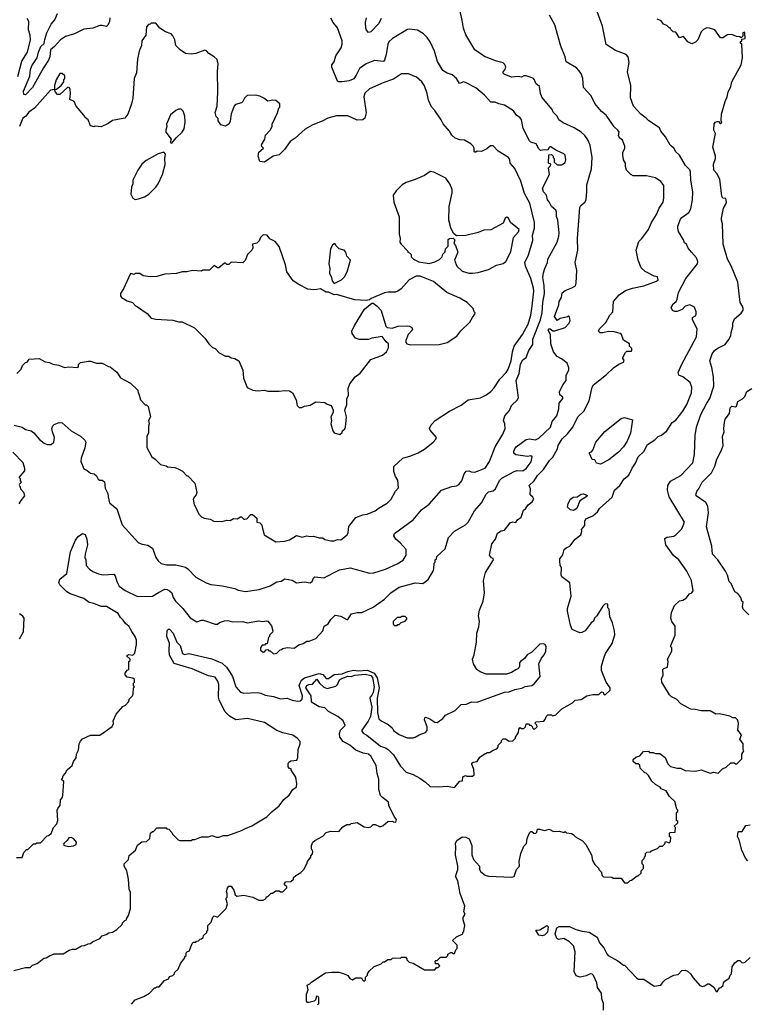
# Model space of a CAD drawing. Extents: x 1793424 to 1900092, y 321114 to 470632.
# Tile 281 of 292: x 1878734 to 1885099, y 426607 to 435220. Entities that reach past the tile are written whole.
import ezdxf

# ---------------------------------------------------------------- set-up
doc = ezdxf.new("R2010")
doc.units = 0

msp = doc.modelspace()

# ---------------------------------------------------------------- linework, layer by layer
at = {"layer": '0CON05XD'}
for points in [[(1879948.3, 430208.3), (1880005, 430238), (1880025, 430235.8), (1880043.8, 430225), (1880066, 430205), (1880076.2, 430165), (1880096.2, 430135), (1880160.8, 430070.8), (1880225, 429987.5), (1880285, 429952.5), (1880325, 429966.7), (1880343, 429967), (1880445, 429933.3), (1880465, 429932.5), (1880483, 429947), (1880525, 429962.5), (1880555, 429963.3), (1880595, 429953.8), (1880685, 429956.2), (1880725, 429943.8), (1880825, 429962.5), (1880855, 429956.7), (1880895, 429962.5), (1880905, 429957.5), (1880937, 429917), (1880950, 429875), (1880947, 429863), (1880920, 429835), (1880920, 429825), (1880910, 429815), (1880898.3, 429761.7), (1880885, 429760), (1880875, 429750), (1880855, 429750), (1880840, 429725), (1880840, 429705), (1880865, 429687.5), (1880875, 429690), (1880891.7, 429708.3), (1880905, 429710), (1880915, 429700), (1880925, 429700), (1880955, 429672.5), (1880985, 429677.5), (1881011.7, 429708.3), (1881025, 429710), (1881035, 429720), (1881075, 429727.5), (1881135, 429722.5), (1881175, 429752.5), (1881215, 429763.3), (1881245, 429782.5), (1881266.4, 429783.6), (1881325, 429807.5), (1881387.5, 429875), (1881397.5, 429915), (1881432.5, 429935), (1881455, 429972.5), (1881495, 430012.5), (1881545, 430001.2), (1881595, 429973.3), (1881605, 429972.5), (1881613.3, 429986.7), (1881637.5, 430022.5), (1881685, 430033.3), (1881726.4, 430033.6), (1881825, 430082.5), (1881925, 430152.5), (1881980, 430205), (1882055, 430256), (1882195, 430293.3), (1882261.7, 430288.3), (1882306.4, 430323.6), (1882350, 430395), (1882357.5, 430415), (1882360, 430465), (1882370, 430475), (1882370, 430495), (1882380, 430505), (1882382.5, 430525), (1882455, 430590), (1882485, 430690), (1882537.5, 430745), (1882635, 430801.2), (1882656.8, 430823.2), (1882713.8, 430925), (1882773.8, 430995), (1882815, 431070), (1882835, 431090), (1882875, 431100), (1882896.7, 431115), (1882931.7, 431188.3), (1882951.2, 431208.8), (1883061.2, 431268.8), (1883085, 431276.2), (1883135, 431274), (1883163.3, 431295), (1883207.9, 431352.1), (1883217, 431397), (1883205, 431406.2), (1883175, 431400), (1883075, 431412.5), (1883057.5, 431427.5), (1883056.7, 431445), (1883065, 431467.5), (1883077.5, 431485), (1883165, 431547.5), (1883195, 431553.3), (1883245, 431544), (1883275, 431558.8), (1883378.8, 431655), (1883392, 431705), (1883433.8, 431755), (1883450, 431815), (1883453.3, 431865), (1883486.7, 431905), (1883485, 431917.5), (1883458.3, 431938.3), (1883456.7, 431965), (1883486.2, 432025), (1883513.8, 432065), (1883515, 432110), (1883536.7, 432155), (1883536.7, 432175), (1883523.3, 432215), (1883475, 432252.5), (1883435, 432273.8), (1883404.5, 432314.5), (1883380.8, 432385), (1883376.4, 432466.4), (1883356.7, 432505), (1883365, 432516.7), (1883375, 432516.7), (1883398.3, 432498.3), (1883415, 432497.5), (1883505, 432526.7), (1883538.6, 432561.4), (1883548.8, 432585), (1883545, 432620), (1883535, 432630), (1883525, 432620), (1883463, 432607), (1883435, 432590), (1883413.3, 432625), (1883450, 432725), (1883453.3, 432755), (1883475, 432790), (1883479.3, 432830.7), (1883505, 432850), (1883565, 432873.8), (1883595, 432893.3), (1883602.5, 432915), (1883606.7, 433025), (1883593.3, 433095), (1883618, 433205), (1883612.5, 433305), (1883634.1, 433575.9), (1883644.3, 433595.7), (1883678.8, 433625), (1883688.8, 433645), (1883696.4, 433716.4), (1883694, 433775), (1883737.5, 433915), (1883742.9, 434015), (1883725, 434122.5), (1883705, 434170), (1883676.8, 434206.8), (1883646.2, 434235), (1883583.8, 434275), (1883488.7, 434318.7), (1883450, 434345), (1883436.7, 434375), (1883401.7, 434411.7), (1883392.5, 434435), (1883301.7, 434541.7), (1883288.8, 434575), (1883280, 434635), (1883250.7, 434660.7), (1883237.5, 434695), (1883225, 434707.5), (1883165, 434727.5), (1883145, 434727.5), (1883125, 434717.5), (1883095, 434722.5), (1883035, 434717.5), (1882973, 434743), (1882963, 434753), (1882963.3, 434765), (1882978.3, 434781.7), (1882986.7, 434805), (1882978.3, 434828.3), (1882965, 434842.5), (1882905, 434857.5), (1882799.3, 434899.3), (1882715, 434957.5), (1882636.1, 435086.1), (1882616.2, 435145), (1882606.2, 435215), (1882583.3, 435305)], [(1878681.7, 426901.7), (1878785, 426930), (1878825, 426930), (1878845, 426950), (1878887, 426963), (1878945, 427010), (1878965, 427012.5), (1878995, 427032.5), (1879035, 427047.5), (1879115, 427050), (1879168.3, 427081.7), (1879195, 427090), (1879225, 427090), (1879275, 427120), (1879301.7, 427121.7), (1879333, 427137), (1879355, 427140), (1879370, 427155), (1879435, 427182.5), (1879455, 427207.5), (1879491.7, 427218.3), (1879515, 427232.5), (1879545, 427237.5), (1879585, 427260), (1879630, 427305), (1879635, 427320), (1879655, 427340), (1879670, 427345), (1879670, 427355), (1879687, 427383), (1879703.3, 427445), (1879702.5, 427585), (1879693.3, 427615), (1879687, 427703), (1879672.5, 427775), (1879647.5, 427815), (1879647.5, 427835), (1879686.1, 427873.9), (1879690.7, 427909.3), (1879747.5, 427955), (1879765, 428000), (1879803, 428027), (1879845, 428030), (1879871.7, 428058.3), (1879880, 428105), (1879895, 428120), (1879905, 428120), (1879935, 428150), (1880015, 428150), (1880021.7, 428141.7), (1880038.3, 428138.3), (1880065, 428110), (1880070, 428095), (1880120, 428045), (1880135, 428040), (1880235, 428040), (1880245, 428050), (1880265, 428050), (1880325, 428072.5), (1880385, 428072.5), (1880415, 428082.5), (1880455, 428070), (1880475, 428070), (1880517, 428083), (1880556.1, 428083.9), (1880675, 428126.7), (1880710, 428145), (1880765, 428167.5), (1880895, 428247.5), (1880942.5, 428295), (1881005, 428342.5), (1881045, 428397.5), (1881093, 428437), (1881123.6, 428486.4), (1881155, 428510), (1881160, 428535), (1881150, 428595), (1881110, 428655), (1881108.3, 428668.3), (1881095, 428670), (1881083, 428683), (1881083, 428713), (1881087.5, 428725), (1881105, 428736.7), (1881158.3, 428741.7), (1881167.5, 428765), (1881170, 428835), (1881187.5, 428885), (1881187.5, 428905), (1881162.5, 428935), (1881125, 428960), (1881035, 428982), (1880985, 429001.2), (1880875, 429071.2), (1880725.9, 429105.9), (1880625, 429096.9), (1880568.6, 429128.6), (1880528.9, 429168.9), (1880479.1, 429269.1), (1880473.1, 429295), (1880476, 429405), (1880468, 429435), (1880445, 429468), (1880385, 429481.4), (1880242.4, 429542.4), (1880087, 429587), (1880045, 429660), (1880041.2, 429705), (1880046.2, 429765), (1880021.2, 429825), (1880023.6, 429876.4), (1880035, 429890), (1880045, 429890), (1880076.7, 429855), (1880110, 429775), (1880136.7, 429745), (1880157.5, 429675), (1880175, 429666.7), (1880215, 429676), (1880415, 429628), (1880505, 429590.8), (1880542, 429555), (1880578.8, 429505), (1880595.8, 429475), (1880626, 429385), (1880665, 429338), (1880695, 429327.5), (1880815, 429335.7), (1880845, 429329.4), (1880881.9, 429311.9), (1880955, 429300.5), (1881015, 429279.5), (1881075, 429284.3), (1881117, 429267), (1881165, 429259.2), (1881188.3, 429261.7), (1881205, 429276.7), (1881209.5, 429305), (1881177.9, 429395), (1881198.7, 429441.3), (1881226.5, 429463.5), (1881355, 429501.2), (1881385, 429493.1), (1881415, 429458.5), (1881435, 429457.3), (1881485, 429491.9), (1881555, 429498), (1881605, 429519.5), (1881655, 429529.1), (1881695, 429523.5), (1881775, 429529.3), (1881834.3, 429504.3), (1881862.6, 429462.6), (1881878.9, 429375), (1881861.1, 429285), (1881865, 429160), (1881875, 429103.3), (1881895, 429086.7), (1881957.5, 429055), (1881992.5, 429025), (1882005, 429002.5), (1882055, 428966.7), (1882125, 428937.5), (1882175, 428937.5), (1882195, 428943.3), (1882230, 428965), (1882285, 428983.3), (1882297.7, 429002.3), (1882298.8, 429035), (1882276.7, 429095), (1882278.3, 429111.7), (1882285, 429117.5), (1882322.5, 429105), (1882365, 429073.8), (1882386.4, 429073.6), (1882435, 429107.5), (1882460, 429135), (1882545, 429177.5), (1882595, 429230), (1882641.7, 429231.7), (1882687, 429253), (1882735, 429251.2), (1882975, 429336.7), (1883015, 429341.2), (1883065, 429360), (1883127, 429373), (1883155, 429386.2), (1883213.9, 429396.1), (1883237.7, 429412.3), (1883286.7, 429475), (1883276.7, 429585), (1883297.5, 429635), (1883322.5, 429665), (1883337.5, 429695), (1883340, 429735), (1883330, 429755), (1883315, 429760), (1883285, 429757.5), (1883215, 429687.5), (1883172.5, 429665), (1883149.3, 429630.7), (1883113.9, 429606.1), (1883107.5, 429595), (1883107.5, 429565), (1883097.5, 429545), (1883075, 429532.5), (1883035, 429510), (1882993.6, 429496.4), (1882815, 429496), (1882762.5, 429515), (1882733.8, 429535), (1882704, 429585), (1882696, 429625), (1882710, 429665), (1882730, 429775), (1882732.5, 429855), (1882751.7, 429908.3), (1882756.7, 429955), (1882747.5, 430005), (1882757.5, 430055), (1882788.8, 430135), (1882801.2, 430205), (1882791.2, 430315), (1882808.6, 430385), (1882878.8, 430495), (1882876.4, 430506.4), (1882861.2, 430511.2), (1882843.8, 430535), (1882863.8, 430635), (1882896.7, 430675), (1882915, 430727.5), (1882945, 430747.5), (1882976.4, 430753.6), (1883025, 430820), (1883045, 430827.5), (1883075, 430822.5), (1883087.5, 430845), (1883120.9, 430869.1), (1883140.7, 430929.3), (1883158, 430942), (1883182.5, 430975), (1883217.6, 431002.4), (1883230.8, 431025), (1883224.1, 431044.1), (1883200, 431065), (1883201.2, 431115), (1883192, 431145), (1883235, 431186), (1883265, 431233.8), (1883315.5, 431284.5), (1883370, 431365), (1883397.3, 431392.7), (1883437.5, 431465), (1883444.1, 431495.9), (1883478.8, 431555), (1883525, 431596.2), (1883573.8, 431655), (1883616.7, 431745), (1883670, 431795), (1883716, 431885), (1883743.3, 432005), (1883753.9, 432026.1), (1883867.5, 432115), (1883927.5, 432175), (1883973.9, 432206.1), (1884017.5, 432225), (1884021.7, 432241.7), (1884010, 432255), (1884010, 432265), (1884035, 432310), (1884045, 432320), (1884085, 432320), (1884090, 432325), (1884090, 432345), (1884070, 432365), (1884070, 432385), (1884017, 432417), (1883997.5, 432465), (1883987.5, 432475), (1883935, 432488.8), (1883885, 432493.3), (1883835, 432480), (1883810.7, 432480.7), (1883797.5, 432495), (1883805, 432516.7), (1883860.2, 432569.8), (1883895.8, 432635), (1883924.3, 432665), (1883930, 432755), (1883977, 432813), (1884035, 432852.5), (1884095, 432872.5), (1884195, 432893.3), (1884305, 432932.5), (1884320, 432945), (1884315, 432970), (1884285, 432977.5), (1884205, 433017.5), (1884169.3, 433049.3), (1884143.3, 433115), (1884127.5, 433205), (1884151.7, 433278.3), (1884177.5, 433305), (1884233.8, 433385), (1884260, 433445), (1884303.8, 433515), (1884327.3, 433572.7), (1884362, 433625), (1884368.9, 433661.1), (1884369.1, 433769.1), (1884343.3, 433805), (1884295, 433836.2), (1884216.1, 433853.9), (1884125.8, 433854.2), (1884100, 433855), (1884080, 433865), (1884042.5, 433905), (1884032.5, 433935), (1884032.5, 433965), (1884017.5, 433995), (1884010, 434035), (1884010.7, 434059.3), (1884027.5, 434095), (1884027.5, 434115), (1884007.5, 434165), (1883983.6, 434183.6), (1883973, 434203), (1883977.5, 434235), (1883967.5, 434255), (1883934.2, 434284.2), (1883863.9, 434383.9), (1883825, 434417.5), (1883765, 434487.5), (1883732.5, 434555), (1883666.4, 434626.4), (1883661.2, 434705), (1883645, 434750), (1883626.4, 434776.4), (1883605, 434797.5), (1883515, 434850), (1883506.7, 434895), (1883468.3, 434988.3), (1883416.7, 435175), (1883369.3, 435259.3)], [(1878717.4, 434722.6), (1878753.1, 434856.9), (1878802.5, 434935), (1878828.6, 435045), (1878827.1, 435085), (1878812.7, 435132.7), (1878813.3, 435205), (1878800.7, 435230.7)], [(1879522, 435235), (1879518.8, 435205), (1879505, 435172.5), (1879495, 435160), (1879455, 435170), (1879435, 435168.8), (1879375, 435146), (1879295, 435137.1), (1879215, 435095.5), (1879135, 435073.1), (1879091.2, 435045), (1879040, 434985), (1879003.8, 434955), (1878997.1, 434895), (1878987.1, 434865), (1878941.7, 434798.3), (1878847, 434627), (1878785, 434563.3), (1878770, 434565), (1878768.8, 434595), (1878824, 434725), (1878830, 434785), (1878841.4, 434815), (1878887.3, 434885), (1878898.9, 434935), (1878919.2, 434985), (1878949.1, 435010.9), (1878953.5, 435046.5), (1878972.5, 435105), (1879009.1, 435180.9), (1879041.2, 435218.8), (1879066, 435275)], [(1880552.5, 427625), (1880565, 427640), (1880585, 427640), (1880607.5, 427605), (1880620, 427565), (1880633, 427553), (1880695, 427561.2), (1880773.9, 427543.9), (1880825, 427517.5), (1880865, 427517.5), (1880885, 427530), (1880895, 427550), (1880905, 427550), (1880935, 427580), (1880945, 427580), (1880975, 427600), (1881005, 427600), (1881015, 427590), (1881035, 427590), (1881070, 427625), (1881070, 427635), (1881051.7, 427651.7), (1881050, 427665), (1881063, 427677), (1881105, 427680), (1881128.3, 427701.7), (1881130, 427715), (1881150, 427735), (1881195, 427760), (1881220, 427785), (1881247.5, 427835), (1881253, 427857), (1881280, 427895), (1881280, 427905), (1881297, 427923), (1881300, 427945), (1881288.3, 427968.3), (1881287.5, 427995), (1881300, 428025), (1881315, 428040), (1881385, 428077.5), (1881415, 428110), (1881455, 428122.5), (1881525, 428120), (1881560, 428160), (1881595, 428180), (1881625, 428180), (1881632.5, 428187.5), (1881685, 428197.5), (1881748.3, 428158.3), (1881785, 428152.5), (1881805, 428160), (1881825, 428180), (1881845, 428180), (1881883, 428163), (1881897, 428163), (1881915, 428170), (1881955, 428207.5), (1881995, 428210), (1882003, 428203), (1882025, 428200), (1882030, 428225), (1882013, 428243), (1881962.5, 428345), (1881960, 428375), (1881907.5, 428415), (1881891.2, 428435), (1881876.2, 428485), (1881875.9, 428575.9), (1881861.2, 428625), (1881851.2, 428695), (1881805, 428777.5), (1881785, 428796.2), (1881740, 428805), (1881675, 428831.2), (1881623, 428873), (1881565, 428906.7), (1881534.1, 428944.1), (1881532.5, 428975), (1881540, 429005), (1881582.5, 429045), (1881565, 429087.5), (1881516.1, 429126.1), (1881435, 429167.5), (1881405, 429200), (1881355, 429208.8), (1881295, 429243.8), (1881286.9, 429256.9), (1881283.8, 429305), (1881238.5, 429375), (1881246, 429395), (1881265, 429404.4), (1881295, 429408.1), (1881335, 429450), (1881358.2, 429415), (1881395, 429380), (1881425, 429368.8), (1881500.2, 429389.8), (1881514.5, 429405), (1881532.7, 429445), (1881552.4, 429457.6), (1881605, 429476.3), (1881635, 429474.3), (1881665, 429486.5), (1881755.5, 429495.5), (1881805, 429482.4), (1881820.6, 429465), (1881835.6, 429385), (1881827.8, 429335), (1881815, 429311.8), (1881799.1, 429295), (1881797.7, 429285), (1881813.8, 429205), (1881804, 429126), (1881783.1, 429085), (1881726.7, 429005), (1881726.7, 428995), (1881739.5, 428979.5), (1881772.3, 428962.3), (1881890, 428865), (1881935, 428850.8), (1881956.3, 428836.3), (1882005, 428788.8), (1882065, 428690), (1882115, 428636.7), (1882175, 428616.7), (1882235, 428586.2), (1882285, 428550), (1882325, 428511.2), (1882395, 428508.8), (1882475, 428516.7), (1882537.5, 428502.5), (1882585, 428560), (1882608.3, 428561.7), (1882611.7, 428598.3), (1882635, 428607.5), (1882645, 428602.5), (1882695, 428602.5), (1882710, 428615), (1882707.5, 428665), (1882690, 428705), (1882690, 428715), (1882700, 428725), (1882735, 428730), (1882760.7, 428769.3), (1882805, 428800), (1882815, 428800), (1882825, 428810), (1882845, 428810), (1882875, 428830), (1882908.3, 428841.7), (1882920, 428855), (1882920, 428875), (1882948.3, 428901.7), (1882950, 428915), (1882965, 428930), (1882985, 428930), (1883015, 428910), (1883047, 428913), (1883070, 428935), (1883070, 428945), (1883097.5, 428985), (1883100, 429015), (1883111.7, 429028.3), (1883125, 429020), (1883145, 429020), (1883160, 429035), (1883165, 429060), (1883185, 429060), (1883195, 429050), (1883205, 429050), (1883218.3, 429038.3), (1883220, 429025), (1883235, 429010), (1883260, 429035), (1883258.3, 429048.3), (1883240, 429065), (1883251.7, 429078.3), (1883320, 429085), (1883331.7, 429098.3), (1883340, 429125), (1883355, 429140), (1883385, 429140), (1883395, 429130), (1883425, 429140), (1883477, 429193), (1883570, 429245), (1883593, 429267), (1883646.4, 429273.6), (1883695, 429306.7), (1883747, 429317), (1883801.7, 429318.3), (1883825, 429340), (1883838.3, 429338.3), (1883841.7, 429321.7), (1883857, 429313), (1883900, 429355), (1883900, 429375), (1883863.9, 429423.9), (1883823.6, 429526.4), (1883823.8, 429565), (1883843.3, 429635), (1883860, 429675), (1883917.7, 429762.3), (1883940.7, 429839.3), (1883938.8, 429875), (1883920, 429945), (1883897, 429997), (1883890, 430065), (1883880, 430075), (1883878.3, 430108.3), (1883855, 430110), (1883835, 430090), (1883783.6, 430006.4), (1883762.5, 429985), (1883755, 429960), (1883732.5, 429945), (1883680, 429875), (1883651.7, 429858.3), (1883635, 429856.7), (1883567, 429887), (1883551.2, 429925), (1883526.1, 430046.1), (1883525, 430070), (1883557, 430177), (1883547.5, 430295), (1883476.1, 430346.1), (1883470, 430365), (1883472.5, 430425), (1883462.5, 430445), (1883460, 430485), (1883460, 430505), (1883485, 430540), (1883495.8, 430584.2), (1883515, 430601.2), (1883547.5, 430615), (1883593.6, 430676.4), (1883642.5, 430715), (1883652.5, 430745), (1883648.3, 430761.7), (1883678.8, 430795), (1883677, 430833), (1883687, 430853), (1883749.3, 430880.7), (1883787.5, 430915), (1883807.5, 430945), (1883917.3, 431042.7), (1883936.7, 431105), (1883983.3, 431145), (1884022.5, 431205), (1884062.5, 431235), (1884091.7, 431298.3), (1884120.7, 431339.3), (1884143.3, 431395), (1884195, 431442.5), (1884227, 431503), (1884290, 431545), (1884320, 431575), (1884350, 431585), (1884395.9, 431624.1), (1884441.2, 431695), (1884475, 431716.7), (1884505, 431756.7), (1884536, 431795), (1884570.8, 431855), (1884611.4, 431955), (1884612.5, 432005), (1884598.8, 432045), (1884536.1, 432096.1), (1884500.7, 432110.7), (1884493.3, 432135), (1884525, 432207.5), (1884654, 432445), (1884661.2, 432515), (1884620, 432595), (1884620, 432615), (1884645, 432630), (1884652.5, 432645), (1884652.5, 432665), (1884635.9, 432705.9), (1884595, 432726), (1884556.4, 432713.6), (1884530, 432685), (1884485, 432666.7), (1884465, 432667.5), (1884445, 432677.5), (1884433, 432703), (1884450, 432735), (1884476.2, 432755), (1884486, 432775), (1884498, 432835), (1884560.8, 432955), (1884663.3, 433085), (1884666.7, 433105), (1884655.9, 433135.9), (1884611.2, 433185), (1884581.7, 433221.7), (1884566.7, 433255), (1884549.3, 433269.3), (1884540, 433295), (1884496.4, 433366.4), (1884490, 433395), (1884490, 433415), (1884514.2, 433475.8), (1884525, 433490), (1884586.4, 433533.6), (1884604.3, 433565.7), (1884619.2, 433645), (1884624, 433715), (1884605.8, 433815), (1884602.5, 433885), (1884595, 433906.7), (1884558.8, 433945), (1884506.1, 434036.1), (1884474.2, 434064.2), (1884455.9, 434095.9), (1884425, 434122.5), (1884384.1, 434194.1), (1884343.3, 434245), (1884332.5, 434275), (1884236.7, 434335), (1884215, 434360), (1884166.7, 434395), (1884103.3, 434465), (1884077, 434537), (1884080, 434645), (1884050, 434765), (1884066.7, 434845), (1884056.4, 434896.4), (1884040, 434915), (1883945, 434950), (1883865, 435003.3), (1883832.4, 435162.4), (1883785, 435292.5)], [(1882960, 431595), (1882981.2, 431645), (1882978.8, 431685), (1882966.7, 431715), (1882976.7, 431755), (1883018.3, 431801.7), (1883036.7, 431845), (1883088, 431895), (1883098, 431915), (1883078.6, 432065), (1883102.2, 432125), (1883114.1, 432205.9), (1883135, 432243.8), (1883163.6, 432266.4), (1883186.7, 432325), (1883221.7, 432378.3), (1883224, 432425), (1883290.6, 432595), (1883304.4, 432654.4), (1883310, 432745), (1883325.5, 432825), (1883323.6, 432895), (1883311.1, 432965), (1883316.2, 433005), (1883326.7, 433045), (1883350, 433095), (1883354.2, 433125.8), (1883435.7, 433274.3), (1883451.2, 433325), (1883453.8, 433355), (1883441.2, 433465), (1883429.3, 433499.3), (1883430, 433535), (1883423.6, 433553.6), (1883387.5, 433585), (1883367, 433627), (1883350, 433645), (1883342.5, 433685), (1883317.5, 433715), (1883307.5, 433745), (1883367.5, 433865), (1883360, 433925), (1883378.3, 433941.7), (1883380, 433955), (1883360, 433965), (1883361.7, 434038.3), (1883385, 434040), (1883400, 434025), (1883400, 434015), (1883410, 434005), (1883410, 433975), (1883435, 433950), (1883475, 433950), (1883505, 433970), (1883512.5, 433995), (1883506.1, 434036.1), (1883495, 434047.5), (1883430, 434075), (1883375, 434110), (1883361.7, 434098.3), (1883355, 434080), (1883325, 434082.5), (1883290, 434075), (1883275, 434090), (1883253, 434133), (1883205, 434150), (1883195, 434160), (1883138.3, 434268.3), (1883123.3, 434345), (1883111.7, 434361.7), (1883081.2, 434385), (1883055, 434423.3), (1882975, 434471.2), (1882925, 434483.8), (1882895, 434498), (1882855, 434500), (1882800.9, 434560.9), (1882725, 434623.8), (1882635, 434671.2), (1882615, 434676.7), (1882595, 434667.5), (1882581.7, 434661.7), (1882556.4, 434706.4), (1882518.3, 434738.3), (1882475, 434751.2), (1882435, 434776.2), (1882389.2, 434855), (1882363.8, 434945), (1882325, 435027.5), (1882300, 435065), (1882267.7, 435097.7), (1882215, 435128.8), (1882145, 435138), (1882126.1, 435133.9), (1881995, 435056.7), (1881963.3, 435025), (1881954.2, 435005.8), (1881941.2, 434915), (1881926.7, 434865), (1881916.4, 434853.6), (1881838.3, 434861.7), (1881765, 434833.8), (1881705.7, 434794.3), (1881679.1, 434735), (1881657.3, 434702.7), (1881615, 434684.3), (1881555, 434676.2), (1881526.7, 434676.7), (1881513.3, 434683.3), (1881463.8, 434805), (1881463.8, 434825), (1881485, 434852.5), (1881500, 434905), (1881546.6, 434973.4), (1881556, 435005), (1881553.8, 435035), (1881515, 435147.5), (1881475.9, 435195.9), (1881455, 435232.5)], [(1881895, 435230), (1881875, 435186.7), (1881805.7, 435114.3), (1881785, 435107.5), (1881767.7, 435127.7), (1881762, 435145), (1881759.2, 435195), (1881768.8, 435235)], [(1884787.5, 432177.5), (1884772, 432235), (1884791.7, 432298.3), (1884813.3, 432325), (1884842.7, 432347.3), (1884905, 432380), (1884938.8, 432421.2), (1884953.8, 432455), (1884956.7, 432485), (1884972.5, 432535), (1884973.3, 432565), (1884986.4, 432603.6), (1885045, 432652.5), (1885061.7, 432678.3), (1885064, 432695), (1885058, 432715), (1885036.7, 432745), (1885016.7, 432925), (1884957.7, 433067.7), (1884926.2, 433125), (1884888, 433255), (1884883.3, 433435), (1884872.5, 433465), (1884872.5, 433485), (1884890, 433570), (1884912.5, 433605), (1884916.7, 433625), (1884910, 433655), (1884885, 433660), (1884877.5, 433675), (1884860, 433825), (1884833.6, 433873.6), (1884807.5, 433905), (1884803.9, 433956.1), (1884820, 434005), (1884820, 434025), (1884796.7, 434105), (1884820, 434225), (1884807.5, 434255), (1884810.7, 434309.3), (1884820, 434325), (1884835, 434330), (1884848.3, 434328.3), (1884865, 434310), (1884875, 434320), (1884870, 434335), (1884872.5, 434395), (1884904.2, 434505.8), (1884923.8, 434545), (1884931.2, 434585), (1884954, 434635), (1884964, 434675), (1885046, 434825), (1885056.2, 434885), (1885050, 435005), (1885040, 435015), (1885040, 435025), (1885050, 435035), (1885051.7, 435048.3), (1885080, 435055), (1885077.5, 435105), (1885075, 435110), (1885060, 435105), (1885060, 435075), (1885045, 435060), (1885035, 435070), (1885005, 435072.5), (1884965, 435090), (1884925, 435087.5), (1884885, 435062.5), (1884865, 435060), (1884815, 435130), (1884767, 435147), (1884745, 435147.5), (1884715, 435133.3), (1884696.7, 435115), (1884667.5, 435045), (1884645, 435022.5), (1884615, 435010), (1884580, 435025), (1884541.7, 435071.7), (1884505, 435062.5), (1884475, 435110), (1884450, 435115), (1884430, 435135), (1884425, 435150), (1884415, 435150), (1884395, 435170), (1884365, 435180), (1884345, 435210), (1884310, 435225)], [(1878710, 432125), (1878747, 432163), (1878760, 432195), (1878785, 432220), (1878800, 432225), (1878818.3, 432251.7), (1878905, 432257.5), (1878958.3, 432228.3), (1878995, 432222.5), (1879025, 432207.5), (1879077, 432197), (1879125, 432177.5), (1879165, 432182.5), (1879241.7, 432178.3), (1879250, 432185), (1879250, 432205), (1879265, 432222.5), (1879335, 432233.8), (1879355, 432233.3), (1879405, 432216.7), (1879456.4, 432216.4), (1879510, 432185), (1879525, 432182.5), (1879585, 432137.5), (1879617, 432087), (1879705, 432040), (1879768.3, 431978.3), (1879770, 431955), (1879777, 431947), (1879790, 431895), (1879831.7, 431851.7), (1879845, 431850), (1879857, 431837), (1879877.5, 431745), (1879862.5, 431715), (1879867.5, 431685), (1879860, 431665), (1879860, 431605), (1879847.5, 431575), (1879847, 431477), (1879890, 431395), (1879920, 431375), (1879965, 431330), (1880017, 431317), (1880028.3, 431308.3), (1880091.7, 431301.7), (1880121.7, 431291.7), (1880159.3, 431269.3), (1880195, 431230), (1880205, 431230), (1880267, 431167), (1880282.5, 431085), (1880276.7, 431063.3), (1880262.5, 431045), (1880252.5, 431025), (1880260, 430975), (1880270, 430965), (1880300, 430895), (1880325, 430870), (1880348.3, 430858.3), (1880401.7, 430851.7), (1880433.6, 430833.6), (1880505, 430830), (1880545, 430842.5), (1880575, 430840), (1880605, 430857.5), (1880637, 430853), (1880665, 430870), (1880675, 430870), (1880695, 430850), (1880705, 430850), (1880720, 430855), (1880755, 430892.5), (1880771.7, 430891.7), (1880808.3, 430858.3), (1880810, 430825), (1880835, 430820), (1880850, 430805), (1880873.6, 430713.6), (1880975, 430652.5), (1881055, 430657.5), (1881095, 430670), (1881155, 430706.7), (1881205, 430693.8), (1881245, 430706.2), (1881275, 430700), (1881305, 430703.3), (1881355, 430687.5), (1881386.4, 430686.4), (1881405, 430673.3), (1881455, 430660), (1881485, 430660), (1881515, 430672.5), (1881545, 430670), (1881597.5, 430715), (1881607.5, 430735), (1881613.9, 430786.1), (1881673.6, 430866.4), (1881735, 430887.5), (1881775, 430893.3), (1881845, 430922.5), (1881879.3, 430950.7), (1881948.3, 430991.7), (1881982.5, 431025), (1882022.5, 431095), (1882047.5, 431125), (1882041.7, 431191.7), (1882023, 431223), (1882008.3, 431268.3), (1882008.3, 431311.7), (1882086.4, 431383.6), (1882155, 431403.8), (1882219.2, 431430.8), (1882275, 431463.8), (1882352.5, 431525), (1882375, 431550), (1882380, 431565), (1882325, 431630), (1882320, 431645), (1882332.5, 431675), (1882367.5, 431715), (1882495, 431796.2), (1882595, 431846.7), (1882656.4, 431893.6), (1882765, 431913.3), (1882812.5, 431935), (1882855, 431966.7), (1882885, 432000), (1882934.2, 432075), (1882990, 432135), (1883007, 432163), (1883032.1, 432235), (1883044.4, 432315), (1883061.1, 432365), (1883133.3, 432465), (1883183, 432557), (1883205.6, 432635.6), (1883216.4, 432713.6), (1883232.2, 432845), (1883230.3, 432870.3), (1883205, 432956.7), (1883158.1, 433065), (1883154.4, 433095), (1883185, 433163.3), (1883221.7, 433288.3), (1883221.1, 433335), (1883236.7, 433395), (1883238.1, 433445), (1883198.1, 433615), (1883149.7, 433699.7), (1883117.9, 433807.9), (1883065, 433917.5), (1883026, 433965), (1883021.2, 433995), (1883010, 434015), (1882920.7, 434070.7), (1882875, 434117.5), (1882853.3, 434116.7), (1882820.7, 434089.3), (1882775, 434067.5), (1882735, 434070), (1882725, 434060), (1882715, 434060), (1882710, 434065), (1882710, 434095), (1882700, 434115), (1882680, 434135), (1882626.4, 434166.4), (1882585, 434170), (1882545, 434183.8), (1882515, 434210), (1882493.3, 434245), (1882437.7, 434307.7), (1882421.2, 434345), (1882366.7, 434425), (1882336.4, 434456.4), (1882310, 434515), (1882298.8, 434575), (1882275, 434640), (1882252.5, 434675), (1882205, 434717.5), (1882135, 434746.7), (1882074.1, 434745.9), (1882005, 434698.8), (1881918.3, 434671.7), (1881795, 434613.8), (1881753, 434577), (1881744, 434545), (1881764.2, 434405), (1881752.7, 434357.3), (1881736.7, 434345), (1881685, 434342), (1881605, 434379.2), (1881505, 434378.6), (1881430.9, 434359.1), (1881385, 434334), (1881292.1, 434297.9), (1881232.5, 434262.5), (1881145.5, 434184.5), (1881101.2, 434155), (1881051.2, 434085), (1881005, 434037.5), (1880953, 434027), (1880875, 433972.5), (1880835, 433980), (1880820, 434025), (1880825, 434060), (1880867.5, 434095), (1880851.7, 434111.7), (1880850, 434125), (1880877.5, 434175), (1880885, 434210), (1880925, 434252.5), (1880942.5, 434285), (1880943.6, 434306.4), (1880990, 434405), (1881000, 434445), (1881010, 434455), (1881010, 434485), (1880975, 434512.5), (1880945, 434516.7), (1880905, 434507.5), (1880870, 434535), (1880835, 434550), (1880795, 434560), (1880725, 434557.5), (1880700, 434535), (1880687.5, 434505), (1880675, 434492.5), (1880623, 434477), (1880610, 434465), (1880583.6, 434396.4), (1880576.4, 434333.6), (1880563, 434307), (1880535, 434290), (1880495, 434300), (1880470, 434335), (1880470, 434355), (1880453, 434373), (1880443, 434407), (1880462.5, 434465), (1880467.5, 434585), (1880463.6, 434766.4), (1880470, 434835), (1880460.7, 434870.7), (1880436.4, 434896.4), (1880390, 434925), (1880368.3, 434948.3), (1880355, 434952.5), (1880276.1, 434923.9), (1880235, 434918.8), (1880185, 434923.3), (1880137.5, 434955), (1880100, 434995), (1880092.5, 435045), (1880075, 435080), (1880060, 435095), (1880010, 435115), (1879960, 435145), (1879925, 435190), (1879885, 435190), (1879875, 435180), (1879861.7, 435178.3), (1879843, 435157), (1879837.5, 435085), (1879803.3, 435035), (1879800, 434995), (1879780, 434945), (1879763.8, 434875), (1879756.7, 434755), (1879736.7, 434705), (1879723.3, 434535), (1879713.3, 434485), (1879680, 434395), (1879655, 434357.5), (1879545, 434337.5), (1879508.3, 434311.7), (1879446.4, 434283.6), (1879395, 434287.5), (1879385, 434282.5), (1879355, 434292.5), (1879333, 434343), (1879307.5, 434365), (1879296.1, 434386.1), (1879227.5, 434465), (1879210, 434505), (1879173, 434523), (1879180, 434575), (1879175, 434610), (1879170, 434625), (1879155, 434630), (1879085, 434566.7), (1879065, 434566.7), (1879047.5, 434585), (1879040, 434610), (1879055, 434612.5), (1879097.5, 434645), (1879120, 434675), (1879120, 434695), (1879130, 434705), (1879128.3, 434728.3), (1879105, 434750), (1879085, 434750), (1879052.5, 434695), (1879040, 434645), (1879040, 434610), (1879005, 434602.5), (1878864.2, 434445.8), (1878815, 434411.2), (1878785.6, 434374.4), (1878761.2, 434358.8), (1878733, 434287)], [(1880065, 434140), (1880103.6, 434186.4), (1880156.7, 434235), (1880173.3, 434265), (1880183.3, 434325), (1880180, 434375), (1880165, 434420), (1880147, 434437), (1880123, 434437), (1880100, 434425), (1880053.6, 434386.4), (1880020, 434305), (1880022.5, 434285), (1880012.5, 434255), (1880013.3, 434235), (1880060, 434175), (1880050, 434145), (1880065, 434140)], [(1879745, 433647.5), (1879775, 433652.5), (1879825, 433670), (1879865, 433692.5), (1879925.9, 433754.1), (1879946.7, 433785), (1879983.3, 433865), (1880006.1, 433953.9), (1880003.3, 434005), (1880010, 434045), (1879995, 434060), (1879945, 434047.5), (1879841.7, 433988.3), (1879802.5, 433955), (1879766.7, 433905), (1879723.3, 433815), (1879723.3, 433785), (1879713.3, 433755), (1879706.7, 433695), (1879725, 433657.5), (1879745, 433647.5)], [(1882695, 433003.3), (1882745, 433010), (1882833.9, 433036.1), (1882905, 433073.3), (1882963.9, 433086.1), (1882986.7, 433105), (1883030.5, 433189.5), (1883053.8, 433315), (1883098.8, 433365), (1883103.3, 433385), (1883026.7, 433445), (1883010, 433485), (1882995, 433492.5), (1882980, 433485), (1882965, 433440), (1882855, 433382.9), (1882795, 433378), (1882745, 433358.6), (1882636.4, 433333.6), (1882555, 433330), (1882528.3, 433348.3), (1882505, 433400), (1882487.5, 433465), (1882491.2, 433585), (1882517.5, 433705), (1882517.5, 433735), (1882497.5, 433785), (1882462.5, 433835), (1882357, 433887), (1882325, 433892.5), (1882275, 433857.5), (1882195, 433823.3), (1882114.1, 433795.9), (1882080, 433775), (1882027, 433723), (1882002.5, 433685), (1882006.7, 433625), (1882053.3, 433495), (1882052.5, 433345), (1882062.5, 433305), (1882060, 433275), (1882070, 433255), (1882130, 433195), (1882130, 433185), (1882145, 433180), (1882160, 433165), (1882160, 433145), (1882180, 433125), (1882225, 433103.3), (1882315, 433087.5), (1882367, 433103), (1882407, 433123), (1882430, 433145), (1882435, 433170), (1882455, 433190), (1882460, 433215), (1882481.7, 433238.3), (1882483, 433297), (1882493, 433307), (1882525, 433310), (1882540, 433295), (1882533, 433263), (1882547.5, 433245), (1882567.5, 433185), (1882537.5, 433115), (1882557.5, 433065), (1882605, 433020), (1882663.6, 433003.6), (1882695, 433003.3)], [(1881535, 431592.5), (1881555, 431610), (1881557.5, 431625), (1881577.7, 431642.3), (1881583.3, 431655), (1881593.3, 431745), (1881577.5, 431805), (1881596.7, 431855), (1881597, 431903), (1881610, 431935), (1881606.7, 431995), (1881623.3, 432035), (1881670, 432095), (1881711.7, 432128.3), (1881805, 432247.5), (1881907.5, 432285), (1881942.5, 432315), (1881961.7, 432348.3), (1881960, 432385), (1881940.7, 432400.7), (1881905, 432450), (1881815, 432433.3), (1881785, 432421.2), (1881705, 432423.8), (1881672.5, 432435), (1881643.9, 432473.9), (1881640, 432495), (1881663.3, 432545), (1881751.7, 432688.3), (1881815, 432740), (1881825, 432740), (1881860, 432715), (1881897, 432677), (1881938.3, 432538.3), (1881948.3, 432528.3), (1881993, 432523), (1882045, 432538.8), (1882125, 432543.3), (1882145, 432540), (1882165, 432527.5), (1882171.7, 432508.3), (1882132.5, 432465), (1882112.5, 432415), (1882112.5, 432395), (1882120, 432385), (1882155, 432376.7), (1882405, 432378.8), (1882475, 432396.2), (1882558.3, 432451.7), (1882592.2, 432497.8), (1882672.5, 432575), (1882693.9, 432616.1), (1882717, 432643), (1882720, 432655), (1882710, 432665), (1882700, 432695), (1882650, 432745), (1882584.2, 432784.2), (1882471.2, 432835), (1882355, 432928.8), (1882236.4, 432976.4), (1882203.6, 432976.4), (1882142.5, 432945), (1882072.5, 432865), (1882043.6, 432846.4), (1882023, 432837), (1881956.4, 432836.4), (1881925, 432830), (1881808.3, 432781.7), (1881795, 432770), (1881765, 432762.5), (1881665, 432770), (1881505, 432817.5), (1881485, 432812.5), (1881437, 432837), (1881415, 432837.5), (1881366.4, 432866.4), (1881335, 432860), (1881307, 432857), (1881255, 432863.8), (1881175, 432903.3), (1881126.1, 432936.1), (1881070, 433015), (1881058.8, 433075), (1881003.3, 433235), (1880969.7, 433279.7), (1880923.9, 433303.9), (1880900, 433335), (1880865, 433337.5), (1880840, 433315), (1880830, 433285), (1880810, 433265), (1880770, 433255), (1880772.5, 433225), (1880766.1, 433203.9), (1880727.5, 433165), (1880707, 433113), (1880685, 433092.5), (1880585, 433100), (1880565, 433080), (1880545, 433080), (1880535, 433090), (1880525, 433090), (1880475, 433050), (1880465, 433050), (1880435, 433070), (1880395, 433030), (1880335, 433030), (1880325, 433020), (1880245, 433027.5), (1880196.4, 433013.6), (1880155, 433013.3), (1880105, 433000), (1880005, 432993.3), (1879935, 432973.3), (1879875, 432970), (1879815, 432980), (1879785, 433000), (1879745, 433000), (1879735, 432990), (1879705, 433000), (1879643.6, 432866.4), (1879617.5, 432825), (1879617.5, 432805), (1879625, 432790), (1879675, 432760), (1879720, 432745), (1879747, 432717), (1879765, 432707.5), (1879849.3, 432649.3), (1879885, 432610), (1879925, 432600), (1880075, 432592.5), (1880125, 432577.5), (1880155, 432577.5), (1880263.6, 432523.6), (1880353.9, 432433.9), (1880387.5, 432385), (1880421.7, 432351.7), (1880445, 432342.5), (1880480, 432305), (1880535, 432277.5), (1880565, 432277.5), (1880585, 432262.5), (1880615, 432257.5), (1880650, 432235), (1880687.5, 432155), (1880692.5, 432085), (1880725, 432002.5), (1880775, 431980), (1880815, 431973.3), (1880875, 431978.8), (1880905, 431970), (1881005, 431970), (1881055, 431976.2), (1881095, 431972.5), (1881120, 431955), (1881152.5, 431895), (1881162.5, 431845), (1881178.3, 431828.3), (1881201.7, 431828.3), (1881225, 431840), (1881275, 431847.5), (1881325, 431877.5), (1881405, 431872.5), (1881425, 431857.5), (1881460, 431845), (1881477.5, 431805), (1881476.7, 431785), (1881457.5, 431745), (1881462.5, 431715), (1881456.7, 431685), (1881473.6, 431623.6), (1881485, 431607.5), (1881535, 431592.5)], [(1881485, 432912.5), (1881550, 432945), (1881575, 432970), (1881598.8, 433015), (1881627.5, 433115), (1881595, 433150), (1881586.7, 433185), (1881573, 433203), (1881530, 433215), (1881500, 433245), (1881495, 433260), (1881485, 433260), (1881471.7, 433248.3), (1881453, 433217), (1881440, 433085), (1881447.5, 433045), (1881443, 433003), (1881462.5, 432965), (1881467.5, 432935), (1881485, 432912.5)], [(1881338.3, 426601.7), (1881350, 426615), (1881351.2, 426665), (1881345, 426676.7), (1881330.7, 426679.3), (1881322.5, 426647.5), (1881310, 426635), (1881265, 426622.5), (1881253, 426623), (1881242.5, 426635), (1881243.3, 426695), (1881257.5, 426735), (1881250, 426775), (1881273, 426787), (1881290, 426805), (1881408.3, 426881.7), (1881465, 426887.5), (1881525, 426887.5), (1881567, 426877), (1881605, 426860), (1881623.6, 426833.6), (1881645, 426822.5), (1881675, 426840), (1881725, 426840), (1881731.7, 426821.7), (1881745, 426810), (1881758.3, 426821.7), (1881760, 426845), (1881777, 426863), (1881777.5, 426875), (1881791.7, 426898.3), (1881835, 426937.5), (1881895, 426960), (1881915, 426980), (1881925, 426980), (1881955, 427000), (1881985, 427000), (1881995, 427010), (1882015, 427012.5), (1882065, 427010), (1882075, 427020), (1882108.3, 427018.3), (1882120, 427005), (1882120, 426995), (1882140, 426975), (1882175, 426966.7), (1882275, 426910), (1882365, 426910), (1882381.7, 426928.3), (1882395, 426930), (1882410, 426945), (1882395, 426960), (1882371.7, 426961.7), (1882370, 426985), (1882375, 426990), (1882385, 426990), (1882415, 427020), (1882465, 427020), (1882480, 427035), (1882480, 427045), (1882505, 427060), (1882515, 427060), (1882525, 427050), (1882538.3, 427051.7), (1882550, 427085), (1882560, 427095), (1882560, 427125), (1882520, 427165), (1882555, 427197.5), (1882610, 427225), (1882610, 427235), (1882620, 427245), (1882621.7, 427268.3), (1882627.5, 427295), (1882612.5, 427345), (1882612.5, 427365), (1882630, 427395), (1882620, 427415), (1882627.5, 427465), (1882586.7, 427575), (1882565.8, 427685.8), (1882546.7, 427725), (1882567.7, 427787.7), (1882567.5, 427815), (1882545.9, 427915.9), (1882550, 427985), (1882546, 428015), (1882558.8, 428041.2), (1882605, 428070.8), (1882638.3, 428068.3), (1882665, 428053.3), (1882688.8, 427995), (1882690, 427915), (1882703.8, 427875), (1882756.1, 427816.1), (1882757, 427787), (1882767, 427767), (1882805, 427737.5), (1882835, 427727.5), (1883035, 427720), (1883060, 427725), (1883080, 427785), (1883107.5, 427815), (1883102.5, 427855), (1883117.5, 427925), (1883145, 427990), (1883167.5, 428012.5), (1883173, 428057), (1883193, 428107), (1883205, 428120), (1883215, 428120), (1883233, 428103), (1883245, 428102.5), (1883257, 428113), (1883265, 428140), (1883285, 428140), (1883325, 428127.5), (1883365, 428140), (1883405, 428117.5), (1883455, 428122.5), (1883495, 428110), (1883505, 428120), (1883518.3, 428108.3), (1883561.7, 428101.7), (1883575, 428092.5), (1883595, 428072.5), (1883656.4, 428036.4), (1883687.5, 428005), (1883737.5, 427915), (1883743.9, 427863.9), (1883765, 427830), (1883800, 427795), (1883800, 427785), (1883820, 427765), (1883830, 427735), (1883841.7, 427721.7), (1883915, 427720), (1883925, 427710), (1883995, 427710), (1884025, 427670), (1884055, 427670), (1884075, 427690), (1884087, 427693), (1884135, 427730), (1884145, 427730), (1884170, 427755), (1884170, 427775), (1884190, 427795), (1884190, 427825), (1884180, 427835), (1884180, 427865), (1884198.3, 427881.7), (1884200, 427895), (1884210, 427905), (1884210, 427925), (1884221.7, 427938.3), (1884255, 427940), (1884261.7, 427948.3), (1884315, 427970), (1884335, 427990), (1884358.3, 427991.7), (1884378.3, 428011.7), (1884385, 428030), (1884415, 428020), (1884428.3, 428031.7), (1884430, 428065), (1884420, 428075), (1884420, 428105), (1884425, 428110), (1884468.3, 428111.7), (1884470, 428155), (1884460, 428165), (1884490, 428195), (1884490, 428205), (1884480, 428215), (1884480, 428285), (1884490, 428295), (1884490, 428305), (1884483, 428313), (1884465, 428380), (1884417.5, 428425), (1884390, 428475), (1884345, 428492.5), (1884336.4, 428506.4), (1884295, 428530), (1884265, 428560), (1884235, 428610), (1884215, 428630), (1884201.7, 428631.7), (1884161.7, 428671.7), (1884158.3, 428698.3), (1884145, 428710), (1884125, 428710), (1884101.7, 428731.7), (1884101.7, 428748.3), (1884125, 428770), (1884158.3, 428781.7), (1884191.7, 428818.3), (1884235, 428820), (1884245, 428810), (1884275, 428810), (1884295, 428800), (1884335, 428800), (1884380, 428765), (1884405, 428710), (1884428.3, 428688.3), (1884485, 428672.5), (1884515, 428672.5), (1884555, 428652.5), (1884645, 428647.5), (1884695, 428657.5), (1884775, 428630), (1884805, 428637.5), (1884845, 428630), (1884881.7, 428668.3), (1884915, 428682.5), (1884955, 428720), (1884985, 428720), (1884995, 428710), (1885008.3, 428711.7), (1885050, 428755), (1885050, 428795), (1885067.5, 428825), (1885062.5, 428835), (1885062.5, 428885), (1885032.5, 428925), (1885047.5, 428965), (1885017.5, 429005), (1885023.3, 429065), (1885012.5, 429095), (1884995, 429112.5), (1884973.6, 429113.6), (1884945, 429127.5), (1884855, 429146.7), (1884824.2, 429144.2), (1884775, 429173.3), (1884695, 429173.8), (1884643, 429187), (1884605, 429187.5), (1884586.4, 429196.4), (1884516.4, 429236.4), (1884480, 429275), (1884435, 429297.5), (1884417.5, 429315), (1884352.5, 429425), (1884347.5, 429455), (1884362.5, 429485), (1884360, 429535), (1884370, 429545), (1884400, 429555), (1884407.5, 429605), (1884402.5, 429627.5), (1884440, 429695), (1884440, 429725), (1884430, 429735), (1884430, 429745), (1884467.5, 429835), (1884467.5, 429915), (1884440, 429955), (1884430, 429985), (1884436.7, 430035), (1884463.6, 430096.4), (1884505, 430137.5), (1884535, 430142.5), (1884565, 430160), (1884592.3, 430197.7), (1884615, 430207.5), (1884626.2, 430225), (1884611.2, 430315), (1884570, 430395), (1884500, 430495), (1884452.9, 430532.9), (1884387.5, 430625), (1884378.3, 430681.7), (1884395, 430692.5), (1884455, 430703.3), (1884472.5, 430715), (1884527.5, 430765), (1884551.2, 430825), (1884415.6, 431045), (1884401.4, 431105), (1884404, 431145), (1884426.8, 431183.2), (1884516.8, 431233.2), (1884623.8, 431345), (1884636.1, 431416.1), (1884643.9, 431583.9), (1884654.2, 431655), (1884692, 431765), (1884743.8, 431865), (1884771.2, 431905), (1884806.2, 432015), (1884803.3, 432095), (1884787.5, 432177.5)], [(1885113.6, 430013.6), (1885062.5, 430065), (1885056.7, 430085), (1885062.5, 430125), (1885052.5, 430135), (1885042.5, 430165), (1885015, 430200), (1884990, 430215), (1884957, 430287), (1884940, 430305), (1884925, 430360), (1884907.5, 430395), (1884840, 430495), (1884796.1, 430546.1), (1884788, 430615), (1884741.2, 430785), (1884760, 430905), (1884753.8, 430965), (1884735.9, 430995.9), (1884652.5, 431055), (1884647.5, 431065), (1884656.4, 431093.6), (1884678.3, 431121.7), (1884704.3, 431175.7), (1884786, 431255), (1884816.2, 431315), (1884832, 431375), (1884873.3, 431455), (1884886.7, 431495), (1884883.6, 431573.6), (1884896.7, 431615), (1884893.3, 431645), (1884898.8, 431695), (1884906.2, 431725), (1884943.9, 431776.1), (1884950, 431825), (1884965, 431838.8), (1884995, 431832.5), (1885005, 431840), (1885015, 431880), (1885056.4, 431903.6), (1885077.5, 431925), (1885095, 431967.5), (1885137.5, 431995)], [(1878685, 431674.2), (1878755, 431655.7), (1878785, 431634.3), (1878835, 431624), (1878858.8, 431605), (1878907, 431547), (1878947.5, 431515), (1878975, 431503.8), (1879010, 431505), (1879033.3, 431525), (1879038.8, 431565), (1879020, 431615), (1879016.7, 431645), (1879023.9, 431666.1), (1879035, 431677.5), (1879080, 431695), (1879105, 431693.3), (1879185, 431623.8), (1879267.7, 431577.7), (1879303, 431543), (1879312.5, 431525), (1879303.8, 431475), (1879271.2, 431385), (1879270, 431355), (1879295, 431290), (1879325, 431277.5), (1879355, 431252.5), (1879387, 431247), (1879405, 431230), (1879420.7, 431200.7), (1879435, 431192.5), (1879455, 431192.5), (1879475, 431177.5), (1879483, 431123), (1879506.1, 431076.1), (1879507, 431047), (1879520, 430995), (1879585, 430940), (1879631.7, 430801.7), (1879773.6, 430643.6), (1879805, 430632.5), (1879855, 430622.5), (1879895, 430597.5), (1879926.4, 430516.4), (1879946.1, 430486.1), (1879972.3, 430462.3), (1880018.3, 430451.7), (1880100.7, 430450.7), (1880185, 430430), (1880205.9, 430415.9), (1880275, 430343.3), (1880364.1, 430294.1), (1880405, 430278.8), (1880508.3, 430268.3), (1880615, 430243.3), (1880645, 430230), (1880709.3, 430219.3), (1880830, 430235), (1880925, 430268.8), (1880985, 430303.3), (1881021.7, 430308.3), (1881055, 430328.8), (1881116.4, 430316.4), (1881157, 430293), (1881225, 430302.5), (1881275, 430293.3), (1881293.3, 430305), (1881303.9, 430336.1), (1881315, 430347.5), (1881395, 430338), (1881532.7, 430407.3), (1881624.1, 430425.9), (1881795, 430378.8), (1881832.5, 430382.5), (1881935, 430413.8), (1882035, 430458.8), (1882088.3, 430491.7), (1882116.2, 430535), (1882116.2, 430585), (1882063.9, 430643.9), (1882023.3, 430675), (1882007.5, 430705), (1882012.5, 430725), (1882175.7, 430844.3), (1882248.3, 430931.7), (1882315, 430983.3), (1882425, 431103.8), (1882515, 431136), (1882555, 431141.2), (1882575, 431153.3), (1882600.8, 431185), (1882622.3, 431247.7), (1882639.3, 431270.7), (1882665, 431273.3), (1882685, 431263.8), (1882715, 431262), (1882805, 431296.2), (1882844.2, 431355), (1882892.5, 431485), (1882960, 431595)], [(1883815, 431331.2), (1883780.7, 431340.7), (1883765, 431370), (1883741.7, 431371.7), (1883720, 431425), (1883720, 431435), (1883735, 431440), (1883747, 431453), (1883773.8, 431525), (1883853, 431617), (1883995, 431732.5), (1884025, 431740), (1884095, 431720), (1884076.4, 431603.6), (1884047.7, 431532.3), (1884016.7, 431485), (1883971.7, 431438.3), (1883888.8, 431371.2), (1883815, 431331.2)], [(1878730, 431155), (1878750, 431175), (1878740, 431185), (1878740, 431205), (1878730, 431215), (1878780, 431275), (1878780, 431295), (1878766.2, 431345), (1878675, 431436.2)], [(1878730, 430985), (1878747.5, 431015), (1878780, 431055), (1878770, 431085), (1878743, 431113), (1878740, 431135), (1878730, 431145)], [(1883575, 430926.7), (1883552.3, 430932.3), (1883526.2, 430955), (1883531.9, 430988.1), (1883553.6, 431026.4), (1883575, 431042.5), (1883610, 431045), (1883645, 431070), (1883665, 431072.5), (1883690, 431065), (1883697, 431057), (1883695, 431050), (1883635, 431012.5), (1883607.5, 430945), (1883585, 430930), (1883575, 430926.7)], [(1878705, 427890), (1878755, 427890), (1878770, 427935), (1878795, 427960), (1878805, 427960), (1878855, 428010), (1878875, 428010), (1878885, 428020), (1878915, 428020), (1878975, 428080), (1878987, 428083), (1879008.3, 428101.7), (1879030, 428155), (1879060, 428185), (1879066.7, 428215), (1879062.5, 428305), (1879070, 428325), (1879087.5, 428345), (1879092.5, 428395), (1879106.7, 428413.3), (1879112.5, 428435), (1879120, 428555), (1879100, 428575), (1879110, 428585), (1879113.9, 428606.1), (1879132.5, 428625), (1879150.7, 428659.3), (1879192.5, 428695), (1879205, 428730), (1879227, 428763), (1879232.5, 428795), (1879249.3, 428830.7), (1879253.6, 428886.4), (1879265, 428910), (1879285, 428930), (1879355, 428960), (1879435, 428960), (1879543, 429037), (1879556.4, 429063.6), (1879553, 429087), (1879577.5, 429145), (1879637, 429213), (1879660, 429225), (1879690, 429255), (1879692.5, 429277.5), (1879720, 429305), (1879727, 429323), (1879730, 429375), (1879740, 429385), (1879730, 429395), (1879730, 429415), (1879740, 429425), (1879738.3, 429448.3), (1879725, 429460), (1879675, 429470), (1879658.3, 429488.3), (1879657.5, 429505), (1879675, 429530), (1879690, 429535), (1879690, 429605), (1879700, 429615), (1879700, 429625), (1879670, 429655), (1879685, 429667.5), (1879725, 429660), (1879741.7, 429678.3), (1879757.5, 429755), (1879757, 429793), (1879745.9, 429825.9), (1879715, 429867.5), (1879690, 429915), (1879658.8, 429938.8), (1879638.8, 429968.8), (1879615, 429990), (1879595, 430025.6), (1879495, 430085.6), (1879448, 430088), (1879382, 430112), (1879341.5, 430121.5), (1879295, 430158.1), (1879175, 430196.7), (1879147.5, 430215), (1879085.8, 430275.8), (1879076, 430295), (1879086, 430325), (1879148, 430375), (1879179.2, 430565), (1879222.1, 430667.9), (1879245, 430700), (1879285, 430726.7), (1879307.3, 430717.3), (1879322.5, 430675), (1879328.6, 430625), (1879306, 430545), (1879303.8, 430515), (1879313.3, 430495), (1879316.7, 430445), (1879343.9, 430413.9), (1879373, 430393), (1879425, 430372), (1879465, 430363.8), (1879558.3, 430368.3), (1879570, 430355), (1879583.3, 430305), (1879603.3, 430265), (1879655.8, 430225.8), (1879764.2, 430174.2), (1879895, 430176.7), (1879948.3, 430208.3)], [(1878733.3, 429805), (1878766.7, 429865), (1878772.5, 429985), (1878763, 430003), (1878733.6, 430023.6)], [(1882035, 429920), (1882041.7, 429928.3), (1882055, 429930), (1882071.7, 429948.3), (1882105, 429960), (1882120, 429975), (1882120, 429985), (1882105, 430000), (1882078.3, 429998.3), (1882065, 429990), (1882035, 429990), (1882000, 429955), (1882001.7, 429931.7), (1882015, 429920), (1882035, 429920)], [(1885102.7, 427862.7), (1885083.8, 427885), (1885051.2, 427955), (1885027, 428047), (1885012.5, 428075), (1885020, 428115), (1885025, 428120), (1885055, 428120), (1885085, 428170), (1885125, 428177.5)], [(1879165, 427986.2), (1879205, 427993.8), (1879227.5, 428005), (1879230, 428025), (1879206.7, 428055), (1879185, 428066.7), (1879165, 428062.5), (1879149.7, 428040.3), (1879120, 428015), (1879117.5, 428005), (1879130, 427995), (1879165, 427986.2)], [(1879713, 426607), (1879745, 426647.5), (1879820, 426675), (1879870, 426705), (1879915, 426750), (1879925, 426750), (1879935, 426760), (1879955, 426760), (1880000, 426815), (1880035, 426830), (1880045, 426850), (1880075, 426860), (1880090, 426875), (1880090, 426885), (1880120, 426915), (1880140, 426965), (1880180, 427015), (1880180, 427025), (1880190, 427035), (1880191.7, 427058.3), (1880201.7, 427068.3), (1880218.3, 427071.7), (1880241.7, 427138.3), (1880255, 427150), (1880275, 427150), (1880281.7, 427158.3), (1880298.3, 427161.7), (1880311.7, 427178.3), (1880325, 427180), (1880338.3, 427191.7), (1880341.7, 427208.3), (1880370, 427235), (1880370, 427245), (1880380, 427255), (1880380, 427295), (1880410, 427325), (1880425, 427370), (1880435, 427380), (1880465, 427370), (1880540, 427445), (1880552.5, 427485), (1880540, 427525), (1880540, 427535), (1880550, 427545), (1880550, 427575), (1880542.5, 427595), (1880552.5, 427625)], [(1883305, 427206.7), (1883275, 427212.5), (1883250, 427255), (1883285, 427257.5), (1883346.7, 427296.7), (1883357.5, 427285), (1883351.7, 427238.3), (1883325, 427212.5), (1883305, 427206.7)], [(1883840, 426555), (1883842.5, 426615), (1883827.5, 426655), (1883822.5, 426705), (1883790, 426755), (1883782.5, 426795), (1883755, 426860), (1883741.7, 426871.7), (1883725, 426872.5), (1883690, 426855), (1883635.9, 426844.1), (1883602, 426855), (1883583.8, 426895), (1883593.8, 427065), (1883577.7, 427117.7), (1883545, 427153.3), (1883495, 427182.5), (1883447, 427173), (1883433, 427183), (1883417.5, 427225), (1883432.5, 427275), (1883453.6, 427286.4), (1883545, 427288.8), (1883600.3, 427260.3), (1883655, 427246), (1883715, 427239.2), (1883785, 427193.8), (1883805.8, 427145), (1883845, 427100), (1883869.3, 427049.3), (1883882.5, 427035), (1883967, 426987), (1884015, 426950), (1884025, 426950), (1884132.5, 426835), (1884147, 426827), (1884195, 426827.5), (1884285, 426766.7), (1884342.5, 426775), (1884363.3, 426805), (1884385, 426823.8), (1884455, 426863.3), (1884493.6, 426866.4), (1884525, 426903.3), (1884555, 426906.7), (1884577.3, 426897.3), (1884603.3, 426875), (1884625, 426837.5), (1884685, 426772.5), (1884706.4, 426763.6), (1884725, 426767.5), (1884753.6, 426786.4), (1884766.4, 426786.4), (1884806.4, 426756.4), (1884823.9, 426723.9), (1884835, 426717.5), (1884855, 426750), (1884867, 426753), (1884888.3, 426771.7), (1884890, 426795), (1884901.7, 426808.3), (1884940, 426835), (1884948.3, 426861.7), (1884960, 426875), (1884967.5, 426935), (1884990.7, 426969.3), (1885015, 426990), (1885035, 426990), (1885051.7, 426971.7), (1885065, 426970), (1885080, 426975), (1885125, 427017.5)]]:
    msp.add_lwpolyline(points, dxfattribs=at)

doc.saveas('drawing.dxf')
